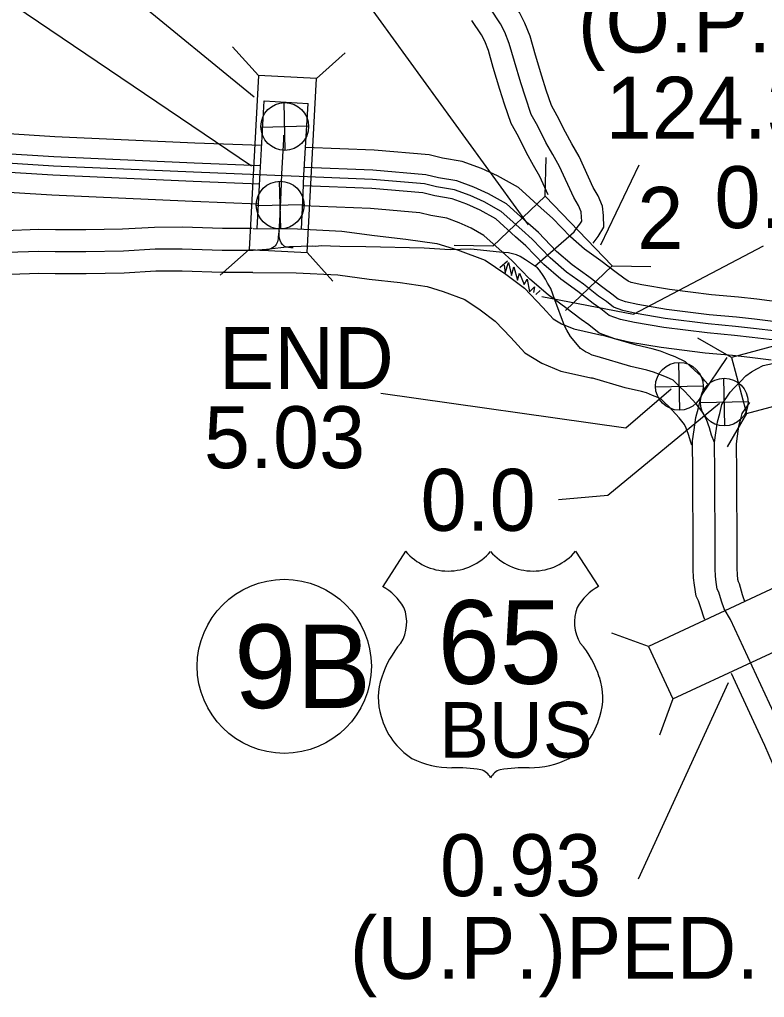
# Model space of a CAD drawing. Extents: x -83719 to 153526, y -11835 to 11446.
# Drawn here: x 1353.7 to 1523, y 107.8 to 330.2 of the extents above; entities that cross this region are included whole.
import ezdxf

# ---------------------------------------------------------------- set-up
doc = ezdxf.new("R2010")
doc.units = 0
for name, color, linetype in [('Level 10', 7, 'Continuous'), ('Level 15', 7, 'Continuous'), ('Level 19', 7, 'Continuous'), ('Level 20', 7, 'Continuous'), ('Level 22', 7, 'Continuous'), ('Level 25', 7, 'Continuous'), ('Level 26', 7, 'Continuous'), ('Level 27', 7, 'Continuous'), ('Level 58', 7, 'Continuous'), ('Level 59', 7, 'Continuous')]:
    doc.layers.add(name, color=color, linetype=linetype)

msp = doc.modelspace()

# ---------------------------------------------------------------- linework, layer by layer
at = {"layer": 'Level 10'}
for points in [[(1484.1, 279.37), (1484.54, 280), (1485.21, 280.89), (1486.52, 283.01), (1486.47, 285.63), (1486.24, 287.79), (1485.23, 290.15), (1484.13, 292.05), (1480.89, 299.12), (1479.24, 301.99), (1477.8, 304.59), (1475.94, 308.36), (1474.59, 310.7), (1473.44, 314.15), (1472.4, 317.32), (1471, 322.1), (1469.76, 326.42), (1468.59, 329.44), (1467.33, 331.84), (1464.86, 335.57)], [(1473.9, 290.38), (1471.99, 294.54), (1470.54, 297.07), (1468.94, 299.95), (1467.11, 303.65), (1465.42, 306.58), (1463.95, 311.02), (1462.85, 314.35), (1461.4, 319.31), (1460.27, 323.23), (1459.47, 325.3), (1458.72, 326.74), (1456.52, 330.04)], [(1462.86, 273.82), (1464.66, 275.38)], [(1471.03, 267.67), (1472.08, 268.58)]]:
    msp.add_lwpolyline(points, dxfattribs=at)
at = {"layer": 'Level 15'}
for points in [[(1407.76, 282.7), (1408.17, 291.14), (1408.37, 295.39), (1409.3, 311.74), (1419.29, 311.17)], [(1417.77, 282.55), (1418.16, 290.66), (1418.36, 294.87), (1419.29, 311.17)], [(1406.6, 282.71), (1399.88, 282.71), (1390.78, 282.99), (1384.37, 282.97), (1377.13, 282.55), (1368.75, 282.42), (1361.9, 282.41), (1358.04, 282.5), (1350.37, 282.21)], [(1406.85, 282.71), (1416.86, 282.6), (1426.98, 282.1), (1434.38, 281.11), (1441.5, 280.31), (1448.56, 279.27), (1453.25, 277.83), (1459.58, 275.48), (1464.21, 272.33), (1468.49, 269.12), (1472.69, 264.74), (1475, 262.17), (1476.92, 260.99), (1479.69, 259.86), (1486.1, 258.45)], [(1406.73, 272.71), (1399.73, 272.71), (1390.65, 272.99), (1384.68, 272.97), (1377.5, 272.56), (1368.84, 272.42), (1361.78, 272.41), (1358.12, 272.5), (1351.63, 272.25)], [(1406.73, 272.71), (1416.56, 272.6), (1426.07, 272.13), (1433.16, 271.19), (1440.21, 270.39), (1446.35, 269.49), (1450.03, 268.36), (1454.96, 266.52), (1458.39, 264.19), (1461.84, 261.61), (1465.36, 257.94), (1468.53, 254.4), (1472.39, 252.04), (1476.71, 250.27), (1483.95, 248.68)], [(1510.27, 247.22), (1509.5, 248.07), (1508.54, 249.16), (1507.15, 250.45), (1505.11, 252.37), (1502.7, 253.49), (1501.26, 254.03), (1499.42, 254.8), (1497.53, 255.31), (1493.94, 256.15), (1486.37, 258.38), (1486.1, 258.45)], [(1509.44, 193.82), (1509.29, 194.09), (1508.53, 196.43), (1508.05, 198.01), (1507.47, 199.08), (1507.09, 201.57), (1506.9, 203.24), (1506.82, 205.21), (1506.84, 213.61), (1506.72, 222.55), (1506.73, 227.19), (1506.65, 234.4), (1507.02, 236.9), (1507.41, 239.74), (1508.01, 241.9), (1508.69, 244.72), (1514.55, 253.35)], [(1506.55, 233.4), (1506.28, 234.1), (1505.75, 235.88), (1505.27, 237.29), (1504.83, 238.14), (1503.66, 239.61), (1502.05, 241.41), (1501.37, 242.16), (1500.31, 243.16), (1499.44, 243.98), (1498.82, 244.27), (1497.58, 244.74), (1496.2, 245.31), (1495.08, 245.61), (1491.38, 246.48), (1483.68, 248.75)], [(1518.57, 198.04), (1518.45, 198.24), (1518.07, 199.41), (1517.33, 201.89), (1517.09, 202.33), (1517, 202.9), (1516.87, 204.02), (1516.82, 205.39), (1516.84, 213.66), (1516.72, 222.61), (1516.73, 227.24), (1516.66, 233.71), (1516.92, 235.48), (1517.23, 237.73), (1517.69, 239.39), (1517.98, 240.6), (1519.68, 243.11)], [(1529.12, 132.46), (1529.15, 148.57), (1528.98, 150.67), (1528.97, 150.73), (1528.51, 151.69), (1528.1, 153.22), (1527.66, 154.62), (1527.07, 156.03), (1523.15, 165.1), (1520.64, 170.46), (1515.52, 181.45)]]:
    msp.add_lwpolyline(points, dxfattribs=at)
at = {"layer": 'Level 19'}
for points in [[(1408.72, 301.55), (1393.56, 302.15), (1361.76, 303.58), (1334.84, 305.27), (1318.37, 306.01), (1295.72, 307.29), (1283.52, 307.87), (1272.42, 308.7), (1264.45, 309.48), (1256.04, 310.77), (1249.71, 311.78), (1240.18, 313.21), (1234, 314.35), (1227.1, 315.76), (1217.8, 316.93), (1213.32, 317.62)], [(1408.46, 296.97), (1393.37, 297.57), (1361.52, 299), (1334.59, 300.69), (1318.13, 301.43), (1295.48, 302.71), (1283.24, 303.29), (1272.03, 304.13), (1263.88, 304.93), (1255.33, 306.24), (1249.01, 307.25), (1239.42, 308.69), (1233.13, 309.85), (1226.35, 311.23), (1217.16, 312.39), (1212.62, 313.09)], [(1408.25, 292.81), (1393.19, 293.41), (1361.29, 294.84), (1334.37, 296.53), (1317.92, 297.27), (1295.27, 298.55), (1282.99, 299.14), (1271.67, 299.98), (1263.36, 300.79), (1254.68, 302.13), (1248.38, 303.13), (1238.74, 304.58), (1232.34, 305.76), (1225.68, 307.12), (1216.59, 308.26), (1211.98, 308.98)], [(1408.03, 288.23), (1393, 288.83), (1361.05, 290.26), (1334.12, 291.95), (1317.69, 292.69), (1295.03, 293.97), (1282.71, 294.56), (1271.28, 295.41), (1262.78, 296.24), (1253.97, 297.6), (1247.67, 298.61), (1237.98, 300.06), (1231.46, 301.26), (1224.93, 302.59), (1215.95, 303.72), (1211.28, 304.45)], [(1527.07, 265.88), (1521.28, 266.6), (1517.14, 267.07), (1510.99, 267.64), (1501.45, 268.85), (1495.15, 269.9), (1492.73, 270.44), (1492.02, 270.69), (1491.1, 271.41), (1489.31, 272.7), (1485.84, 275.36), (1482.15, 278.04), (1478.91, 280.84), (1474.86, 285.06), (1472.31, 287.34), (1467.09, 292.04), (1462.35, 294.7), (1458.68, 296.35), (1454.29, 297.98), (1449.87, 298.73), (1446.82, 299.48), (1434.32, 300.53), (1418.71, 301.15)], [(1526.2, 261.37), (1520.74, 262.05), (1516.67, 262.51), (1510.49, 263.08), (1500.79, 264.31), (1494.27, 265.4), (1491.45, 266.03), (1489.77, 266.63), (1488.35, 267.75), (1486.58, 269.02), (1483.1, 271.69), (1479.3, 274.44), (1475.75, 277.51), (1471.68, 281.76), (1469.25, 283.93), (1464.4, 288.29), (1460.28, 290.61), (1456.94, 292.11), (1453.1, 293.53), (1448.94, 294.24), (1446.08, 294.94), (1434.04, 295.95), (1418.45, 296.57)], [(1525.41, 257.27), (1520.25, 257.92), (1516.25, 258.36), (1510.03, 258.94), (1500.18, 260.19), (1493.48, 261.31), (1490.28, 262.02), (1487.73, 262.94), (1485.84, 264.42), (1484.1, 265.68), (1480.61, 268.35), (1476.71, 271.17), (1472.88, 274.49), (1468.78, 278.76), (1466.47, 280.83), (1461.96, 284.88), (1458.4, 286.88), (1455.36, 288.25), (1452.02, 289.49), (1448.1, 290.16), (1445.41, 290.81), (1433.78, 291.79), (1418.24, 292.41)], [(1524.53, 252.76), (1519.71, 253.36), (1515.78, 253.8), (1509.53, 254.38), (1499.52, 255.65), (1492.6, 256.81), (1489, 257.61), (1485.49, 258.87), (1483.09, 260.76), (1481.36, 262), (1477.87, 264.67), (1473.86, 267.58), (1469.72, 271.16), (1465.6, 275.46), (1463.41, 277.41), (1459.27, 281.14), (1456.33, 282.79), (1453.62, 284.01), (1450.83, 285.04), (1447.17, 285.66), (1444.67, 286.28), (1433.5, 287.22), (1418.02, 287.83)]]:
    msp.add_lwpolyline(points, dxfattribs=at)
at = {"layer": 'Level 20'}
for p, q in [((1408.01, 317.5), (1402.13, 324.04)), ((1421.19, 316.79), (1427.74, 322.67)), ((1473.21, 290.07), (1473.39, 298.87)), ((1473.21, 290.07), (1461.3, 278.65)), ((1488.38, 274.25), (1473.21, 290.07)), ((1461.3, 278.65), (1452.5, 278.83)), ((1405.88, 277.95), (1399.33, 272.08)), ((1419.06, 277.24), (1424.94, 270.7)), ((1488.38, 274.25), (1477.79, 264.09)), ((1488.38, 274.25), (1497.18, 274.07)), ((1515.51, 253.39), (1507.88, 257.79)), ((1518.92, 240.64), (1514.52, 233.02)), ((1496.64, 187.65), (1488.37, 190.66)), ((1502.21, 175.69), (1499.2, 167.42))]:
    msp.add_line(p, q, dxfattribs=at)
for points in [[(1408.01, 317.5), (1405.88, 277.95), (1419.06, 277.24), (1421.19, 316.79)], [(1518.92, 240.64), (1557.17, 250.89), (1553.76, 263.64), (1515.51, 253.39)], [(1532.53, 204.38), (1496.64, 187.65), (1502.21, 175.69), (1538.11, 192.42)]]:
    msp.add_lwpolyline(points, close=True, dxfattribs=at)
at = {"layer": 'Level 22'}
for p, q in [((1441.47, 209.3), (1436.28, 201.26)), ((1480.08, 209.3), (1485.27, 201.26))]:
    msp.add_line(p, q, dxfattribs=at)
msp.add_lwpolyline([(1328.98, 392.57), (1351.46, 358.22), (1407.03, 312.62)], dxfattribs=at)
for centre, radius, start, end in [((1451.14, 217.43), 12.64, 220.075, 319.6701), ((1470.41, 217.43), 12.64, 220.3299, 319.925), ((1429.49, 189.61), 13.49, 30.7809, 59.9883), ((1492.05, 189.61), 13.49, 120.0117, 149.2191), ((1432.46, 193.17), 9.25, 328.8105, 21.2108), ((1489.09, 193.17), 9.25, 158.7892, 211.1895), ((1456.64, 174.21), 21.57, 138.9565, 162.6913), ((1464.9, 174.21), 21.57, 17.3087, 41.0435), ((1449.52, 175.98), 14.26, 160.9576, 197.3819), ((1472.03, 175.98), 14.26, 342.6181, 19.0424), ((1451.84, 176.02), 16.5, 195.1074, 237.1312), ((1469.7, 176.02), 16.5, 302.8688, 344.8926), ((1452.15, 181.21), 21.18, 244.0771, 269.5779), ((1469.4, 181.21), 21.18, 270.4221, 295.9229), ((1452.64, 121.24), 38.8, 81.1942, 90.9539), ((1457.49, 156.03), 3.72, 28.0342, 72.9864), ((1464.06, 156.03), 3.72, 107.0136, 151.9658), ((1468.91, 121.24), 38.8, 89.0461, 98.8058)]:
    msp.add_arc(centre, radius, start, end, dxfattribs=at)
at = {"layer": 'Level 25'}
for points in [[(1472.44, 267.2), (1493.27, 263.23), (1522.78, 278.77)], [(1435.81, 245.24), (1491.51, 237.4), (1501.79, 246.21)], [(1476.21, 221.07), (1487.42, 222.06), (1512.81, 242.99)]]:
    msp.add_lwpolyline(points, dxfattribs=at)
at = {"layer": 'Level 26'}
for p, q in [((1414.12, 300.49), (1413.87, 311.34)), ((1408.57, 305.79), (1419.42, 306.04)), ((1413.08, 282.61), (1412.83, 293.46)), ((1407.53, 287.91), (1418.38, 288.16)), ((1503.81, 241.39), (1503.56, 252.24)), ((1498.26, 246.69), (1509.11, 246.94)), ((1514.02, 237.79), (1513.77, 248.64)), ((1508.47, 243.09), (1519.32, 243.34))]:
    msp.add_line(p, q, dxfattribs=at)
msp.add_lwpolyline([(1463.83, 274.34), (1464.07, 272.65), (1464.88, 274.98), (1465.52, 272.01), (1466.09, 274.02), (1466.89, 270.96), (1467.37, 272.57), (1468.42, 269.99), (1469.06, 271.2), (1469.63, 268.3), (1470.75, 269.43), (1470.51, 268.14)], dxfattribs=at)
for centre in [(1414, 305.91), (1412.95, 288.03), (1503.69, 246.81), (1513.89, 243.22)]:
    msp.add_circle(centre, 5.43, dxfattribs=at)
at = {"layer": 'Level 27'}
msp.add_circle((1413.89, 183.12), 19.8, dxfattribs=at)
at = {"layer": 'Level 58'}
for p, q in [((1407.18, 369.23), (1469.33, 283.55)), ((1344.59, 338.83), (1406.41, 296.98)), ((1494.5, 297.11), (1485.78, 278.95)), ((1494.39, 134.75), (1514.83, 179.43))]:
    msp.add_line(p, q, dxfattribs=at)
at = {"layer": 'Level 59'}
for points in [[(1470.86, 274.15), (1479.78, 281.92), (1480.49, 282.93), (1481.07, 283.71), (1481.49, 284.39), (1481.47, 285.32), (1481.35, 286.52), (1480.75, 287.91), (1479.68, 289.75), (1476.44, 296.83), (1474.89, 299.53), (1473.37, 302.27), (1471.53, 306), (1470.01, 308.64), (1468.69, 312.59), (1467.63, 315.83), (1466.2, 320.71), (1465.01, 324.82), (1464.03, 327.37), (1463.02, 329.29), (1460.69, 332.81)], [(1412.85, 284.38), (1413.16, 290.9), (1413.36, 295.13), (1413.81, 302.97), (1413.81, 303.44), (1413.78, 303.94)], [(1525.8, 259.32), (1520.5, 259.98), (1516.46, 260.44), (1510.26, 261.01), (1500.49, 262.25), (1493.87, 263.35), (1490.87, 264.03), (1488.75, 264.78), (1487.1, 266.08), (1485.34, 267.35), (1481.86, 270.02), (1478.01, 272.81), (1474.31, 276), (1470.23, 280.26), (1467.86, 282.38), (1463.18, 286.59), (1459.34, 288.75), (1456.15, 290.18), (1452.56, 291.51), (1448.52, 292.2), (1445.74, 292.88), (1433.91, 293.87), (1393.28, 295.49), (1361.4, 296.92), (1334.48, 298.61)], [(1415.93, 278.31), (1415.34, 278.3), (1414.82, 278.35), (1414.32, 278.49), (1413.85, 278.72), (1413.47, 279.08), (1413.16, 279.46), (1412.94, 279.96), (1412.79, 280.45), (1412.73, 280.97), (1412.73, 281.49), (1412.73, 281.51), (1412.74, 282.17), (1412.85, 284.38)], [(1412.74, 282.17), (1412.57, 281.52), (1412.55, 281.25), (1412.52, 280.97), (1412.5, 280.68), (1412.47, 280.37), (1412.41, 280.04), (1412.33, 279.71), (1412.2, 279.38), (1412.04, 279.07), (1411.83, 278.78), (1411.56, 278.51), (1411.24, 278.28), (1410.84, 278.09), (1410.4, 277.96), (1409.93, 277.87), (1409.43, 277.8), (1408.91, 277.73), (1408.35, 277.68)], [(1421.07, 278.64), (1420.35, 278.69), (1415.09, 278.51), (1409.88, 277.94), (1406.79, 277.71), (1399.8, 277.71), (1390.71, 277.99), (1384.53, 277.97), (1377.31, 277.56), (1368.8, 277.42), (1361.84, 277.41), (1358.08, 277.5), (1351, 277.23)], [(1462.8, 277.31), (1456.3, 277.98), (1451.58, 277.85), (1445.65, 278.23), (1432.43, 278.53), (1426.54, 278.64), (1422.28, 278.73), (1421.07, 278.64)], [(1466.64, 276.73), (1464.85, 277.14), (1462.8, 277.31)], [(1511.65, 234.05), (1511.02, 235.71), (1510.52, 237.4), (1509.88, 239.25), (1509.05, 240.87), (1507.48, 242.84), (1505.77, 244.74), (1504.96, 245.66), (1503.73, 246.8), (1502.27, 248.18), (1500.76, 248.88), (1499.42, 249.39), (1497.81, 250.05), (1496.3, 250.46), (1492.66, 251.32), (1485.03, 253.57), (1483.85, 253.88), (1483.01, 254.33), (1482.34, 254.68), (1481.19, 255.42), (1480.17, 256.7), (1478.91, 258.15), (1478.08, 259.6), (1477.59, 260.59), (1475.41, 266.48), (1474.49, 269.07), (1473.7, 270.25), (1473.25, 271.18), (1472.73, 272.03), (1471.87, 273.25), (1471.43, 273.74), (1469.88, 274.85), (1468.73, 275.56), (1467.48, 276.33), (1466.64, 276.73)], [(1525.17, 172.57), (1515.28, 193.79), (1513.87, 196.17), (1513.3, 197.92), (1512.69, 199.95), (1512.28, 200.7), (1512.05, 202.23), (1511.88, 203.63), (1511.82, 205.3), (1511.84, 213.64), (1511.72, 222.58), (1511.73, 227.21), (1511.65, 234.05), (1511.97, 236.19), (1512.32, 238.74), (1512.85, 240.65), (1513.34, 242.66), (1515.24, 245.47), (1516.15, 246.49), (1517.59, 247.92), (1518.83, 249.21), (1520.1, 250.13), (1521.29, 250.79), (1522.74, 251.52), (1525.95, 252.22)]]:
    msp.add_lwpolyline(points, dxfattribs=at)

# ---------------------------------------------------------------- texts
at = {"layer": 'Level 20'}
msp.add_text('2', height=14.08, dxfattribs=at).set_placement((1494.12, 278.08))
at = {"layer": 'Level 22'}
for s, height, p in [('65', 19.008, (1448.74, 179.14)), ('BUS', 12.672, (1449.11, 162.34))]:
    msp.add_text(s, height=height, dxfattribs=at).set_placement(p)
at = {"layer": 'Level 25'}
for s, p in [('0.0', (1511.66, 282.8)), ('END', (1399.04, 246.19)), ('5.03', (1395.62, 228.19)), ('0.0', (1444.86, 213.94))]:
    msp.add_text(s, height=14.08, dxfattribs=at).set_placement(p)
at = {"layer": 'Level 27'}
msp.add_text('9B', height=19.008, dxfattribs=at).set_placement((1402.5, 173.62))
at = {"layer": 'Level 58'}
for s, p in [('(O.P.)', (1480.62, 322.75)), ('124.34', (1486.92, 303.14)), ('0.93', (1449.28, 130.84)), ('(U.P.)PED.', (1428.77, 112.03))]:
    msp.add_text(s, height=14.08, dxfattribs=at).set_placement(p)

doc.saveas('drawing.dxf')
